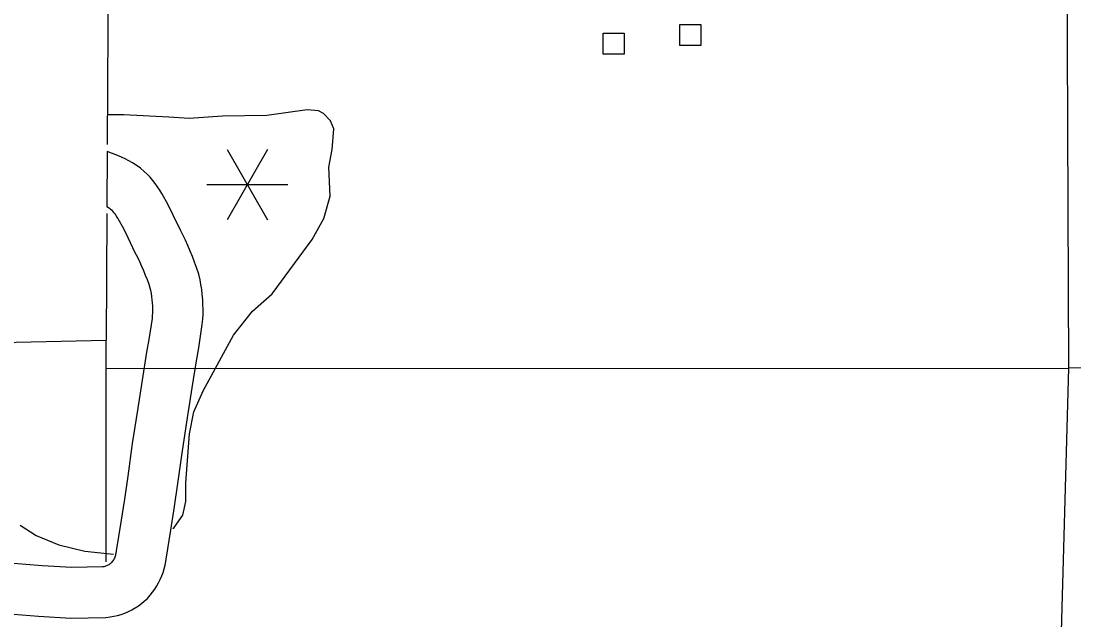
# Model space of a CAD drawing. Extents: x -19 to 366, y -4 to 359.
# Drawn here: x 133.386 to 134.371, y 201.853 to 202.413 of the extents above; entities that cross this region are included whole.
import ezdxf

# ---------------------------------------------------------------- set-up
doc = ezdxf.new("R2010")
doc.units = 0
for name, color, linetype in [('Level 10', 7, 'Continuous'), ('Level 2', 7, 'Continuous'), ('Level 35', 7, 'Continuous'), ('Level 4', 7, 'Continuous'), ('Level 48', 7, 'Continuous'), ('Level 5', 7, 'Continuous'), ('Level 56', 7, 'Continuous'), ('Level 60', 7, 'Continuous')]:
    doc.layers.add(name, color=color, linetype=linetype)

msp = doc.modelspace()

# ---------------------------------------------------------------- linework, layer by layer
at = {"layer": 'Level 10'}
msp.add_line((133.47516, 201.91767), (133.47508, 201.91713), dxfattribs=at)
for points in [[(133.46666, 202.29114), (133.46638, 202.23975), (133.46806, 202.23871), (133.46888, 202.23815), (133.46945, 202.23765), (133.47066, 202.23649), (133.47174, 202.23536), (133.47275, 202.23418), (133.47377, 202.23288), (133.47471, 202.23156), (133.47559, 202.23019), (133.47661, 202.22844), (133.48188, 202.21904), (133.48609, 202.21076), (133.49274, 202.19685), (133.495, 202.19235), (133.49697, 202.18823), (133.49885, 202.18406), (133.50065, 202.17987), (133.50237, 202.17563), (133.504, 202.17136), (133.50555, 202.16705), (133.50672, 202.16359), (133.50721, 202.16147), (133.50777, 202.15851), (133.50825, 202.15554), (133.5086, 202.15254), (133.50888, 202.14954), (133.50902, 202.1466), (133.50908, 202.14351), (133.50904, 202.14049), (133.50889, 202.13756), (133.50866, 202.13494), (133.50565, 202.11531), (133.50351, 202.10343), (133.49936, 202.07728), (133.49508, 202.04938), (133.49019, 202.01805), (133.48591, 201.98741), (133.48278, 201.96606), (133.47956, 201.94443), (133.47516, 201.91767)], [(133.52188, 201.91), (133.52634, 201.9371), (133.52962, 201.95914), (133.53278, 201.9807), (133.53703, 202.01112), (133.54187, 202.04214), (133.54615, 202.06998), (133.5502, 202.09552), (133.55236, 202.10753), (133.55569, 202.12928), (133.55613, 202.13428), (133.55637, 202.13898), (133.55643, 202.14361), (133.55635, 202.14817), (133.55612, 202.15286), (133.5557, 202.15748), (133.55516, 202.16208), (133.55442, 202.16666), (133.55356, 202.17122), (133.55231, 202.17657), (133.55026, 202.18265), (133.5484, 202.18782), (133.54643, 202.19297), (133.54436, 202.19808), (133.54219, 202.20315), (133.53991, 202.20819), (133.53753, 202.21318), (133.53526, 202.2177), (133.52856, 202.2317), (133.52366, 202.24135), (133.51771, 202.25195), (133.51599, 202.25491), (133.51393, 202.25811), (133.51171, 202.26123), (133.50938, 202.26421), (133.50686, 202.26714), (133.50417, 202.26997), (133.50143, 202.27258), (133.49791, 202.27567), (133.4938, 202.27846), (133.49044, 202.28054), (133.48709, 202.28244), (133.48363, 202.28424), (133.48006, 202.28592), (133.47652, 202.28741), (133.4759, 202.28765), (133.47481, 202.28806), (133.46666, 202.29114)], [(133.37144, 201.85892), (133.40254, 201.85641), (133.43276, 201.85469), (133.46557, 201.85534), (133.46956, 201.8558), (133.47306, 201.8564), (133.47652, 201.85721), (133.47996, 201.85823), (133.48334, 201.85945), (133.48662, 201.86085), (133.48977, 201.86243), (133.49287, 201.86419), (133.49588, 201.86616), (133.49874, 201.86826), (133.50144, 201.87051), (133.50436, 201.87322), (133.50698, 201.87616), (133.50921, 201.87893), (133.5113, 201.88187), (133.51315, 201.8848), (133.51484, 201.8878), (133.51642, 201.89095), (133.51784, 201.89426), (133.51902, 201.89751), (133.52008, 201.90091), (133.52091, 201.90435), (133.52157, 201.90769), (133.52188, 201.91)], [(133.47508, 201.91713), (133.47485, 201.91553), (133.47465, 201.91447), (133.47442, 201.91355), (133.47415, 201.91266), (133.4738, 201.9117), (133.47345, 201.91089), (133.47301, 201.91001), (133.4725, 201.9091), (133.47196, 201.90825), (133.47145, 201.90754), (133.47086, 201.9068), (133.47049, 201.90639), (133.47018, 201.9061), (133.46952, 201.90555), (133.46885, 201.90505), (133.46819, 201.90462), (133.46747, 201.90421), (133.4667, 201.90383), (133.46596, 201.90351), (133.46522, 201.90324), (133.46443, 201.90301), (133.46361, 201.90282), (133.46282, 201.90268), (133.46242, 201.90264), (133.43364, 201.90206), (133.40579, 201.90365), (133.3752, 201.90612)]]:
    msp.add_lwpolyline(points, dxfattribs=at)
at = {"layer": 'Level 2'}
for points in [[(133.4682, 202.56931), (133.4667, 202.29762)], [(133.46634, 202.23318), (133.46568, 202.11455)], [(133.46568, 202.11455), (132.58172, 202.09488)]]:
    msp.add_lwpolyline(points, dxfattribs=at)
at = {"layer": 'Level 35'}
for points in [[(133.52827, 201.93865), (133.52927, 201.93962), (133.53742, 201.95111), (133.54026, 201.96367), (133.54037, 201.98112), (133.54383, 202.02708), (133.54768, 202.04762), (133.55647, 202.06747), (133.58482, 202.11946), (133.60265, 202.14172), (133.62095, 202.15791), (133.6584, 202.20889), (133.66946, 202.22839), (133.6752, 202.24934), (133.67403, 202.27664), (133.67718, 202.293), (133.67878, 202.31237), (133.67564, 202.31991), (133.6691, 202.32665), (133.66452, 202.32924), (133.6539, 202.33023), (133.61613, 202.32476), (133.57451, 202.32418), (133.54356, 202.32193), (133.52425, 202.32333), (133.48244, 202.32557), (133.46685, 202.32541)], [(133.3854, 201.94177), (133.40031, 201.93211), (133.42164, 201.92331), (133.44596, 201.9172), (133.47275, 201.91468)]]:
    msp.add_lwpolyline(points, dxfattribs=at)
at = {"layer": 'Level 4'}
msp.add_lwpolyline([(133.46566, 201.90747), (133.46568, 202.08836), (133.46568, 202.11455)], dxfattribs=at)
at = {"layer": 'Level 48'}
for p, q in [((133.61675, 202.29304), (133.57887, 202.22743)), ((133.57887, 202.29304), (133.61675, 202.22743)), ((133.55993, 202.26023), (133.63569, 202.26023))]:
    msp.add_line(p, q, dxfattribs=at)
at = {"layer": 'Level 5'}
for points in [[(134.36623, 202.0884), (134.36208, 203.0712)], [(135.38785, 202.10482), (134.36623, 202.0884)], [(133.46568, 202.08836), (134.36623, 202.0884)], [(134.35276, 201.10289), (134.35506, 201.68509), (134.36623, 202.0884)]]:
    msp.add_lwpolyline(points, dxfattribs=at)
at = {"layer": 'Level 56'}
for points in [[(133.93054, 202.38209), (133.93053, 202.4018), (133.95031, 202.4018), (133.95031, 202.38209)], [(134.00233, 202.39038), (134.00233, 202.4101), (134.0221, 202.4101), (134.0221, 202.39039)]]:
    msp.add_lwpolyline(points, close=True, dxfattribs=at)
at = {"layer": 'Level 60'}
for points in [[(139.44064, 1.53154), (139.25106, 10.14733), (139.06082, 18.76327), (138.86992, 27.37935), (138.67836, 35.99557), (138.48613, 44.61194), (138.29325, 53.22845), (138.09971, 61.84511), (137.9055, 70.46191), (137.71065, 79.07885), (137.51513, 87.69595), (137.31896, 96.31318), (137.12214, 104.93057), (136.92466, 113.54809), (136.72653, 122.16577), (136.52775, 130.78359), (136.32832, 139.40156), (136.12824, 148.01968), (135.9275, 156.63794), (135.72612, 165.25636), (135.5241, 173.87492), (135.32143, 182.49362), (135.11811, 191.11248), (134.91415, 199.73149), (134.70954, 208.35064), (134.50429, 216.96995), (134.2984, 225.5894), (134.09187, 234.209), (133.8847, 242.82876), (133.6769, 251.44866), (133.46845, 260.06872), (133.25937, 268.68892), (133.04965, 277.30928), (132.8393, 285.92978), (132.62831, 294.55044), (132.41669, 303.17125), (132.20444, 311.79221), (131.99156, 320.41333), (131.77805, 329.0346), (131.56391, 337.65601), (131.34914, 346.27759)], [(0, 198.13258), (7.10141, 198.13701), (14.2028, 198.15029), (21.30418, 198.17244), (28.40552, 198.20345), (35.50682, 198.24331), (42.60806, 198.29203), (49.70923, 198.34961), (56.81033, 198.41605), (63.91134, 198.49135), (71.01225, 198.5755), (78.11305, 198.66852), (85.21373, 198.77039), (92.31428, 198.88112), (99.41468, 199.0007), (106.51492, 199.12915), (113.61501, 199.26645), (120.71491, 199.4126), (127.81463, 199.56762), (134.91415, 199.73149), (142.01345, 199.90421), (149.11254, 200.0858), (156.2114, 200.27623), (163.31001, 200.47553), (170.40837, 200.68367), (177.50646, 200.90068), (184.60427, 201.12653), (191.7018, 201.36125), (198.79903, 201.60481), (205.89596, 201.85723), (212.99256, 202.1185), (220.08883, 202.38862), (227.18475, 202.6676), (234.28033, 202.95542), (241.37554, 203.2521), (248.47037, 203.55763), (255.56482, 203.87201), (262.65887, 204.19524), (269.75251, 204.52732), (276.84573, 204.86824), (283.93852, 205.21802), (291.03086, 205.57664), (298.12276, 205.94411), (305.21419, 206.32042), (312.30515, 206.70559), (319.39562, 207.09959), (326.48559, 207.50244), (333.57505, 207.91414), (340.664, 208.33468)]]:
    msp.add_spline(points, degree=3, dxfattribs=at)

doc.saveas('drawing.dxf')
